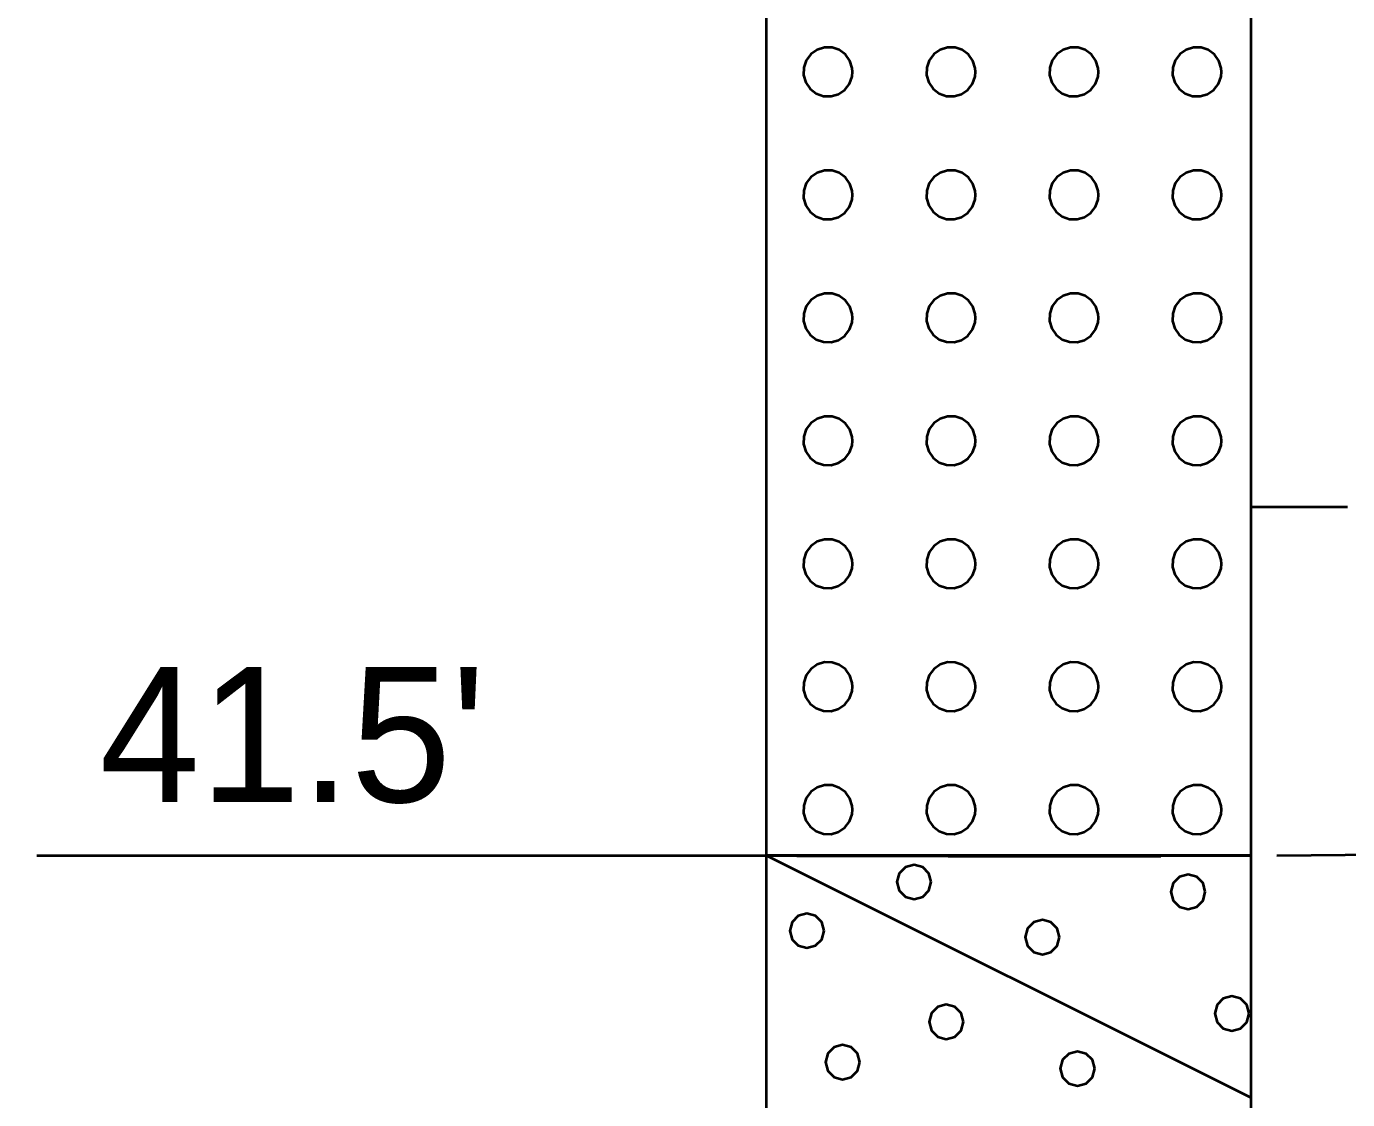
# Model space of a CAD drawing. Extents: x -582 to 653, y -817 to -3.
# Drawn here: x 123.72 to 130.54, y -232.6 to -227.06 of the extents above; entities that cross this region are included whole.
import ezdxf

# ---------------------------------------------------------------- set-up
doc = ezdxf.new("R2010")
doc.units = 0
doc.header["$LTSCALE"] = 0.4
doc.linetypes.add('LONG_DASHED', pattern=[7.5, 6, -1.5])
doc.layers.add('26', color=7, linetype='LONG_DASHED', lineweight=40)
doc.layers.add('27', color=7, linetype='Continuous', lineweight=40)

msp = doc.modelspace()

# ---------------------------------------------------------------- linework, layer by layer
at = {"layer": '26'}
msp.add_spline([(106.176, -231.3121), (123.7732, -231.343), (127.5406, -231.343), (130.0407, -231.343), (141.2906, -230.8935)], degree=3, dxfattribs=at)
at = {"layer": '27'}
for p, q in [((130.5406, -229.543), (130.0406, -229.543)), ((123.7732, -231.343), (127.5406, -231.343)), ((127.5407, -231.343), (130.0407, -232.593))]:
    msp.add_line(p, q, dxfattribs=at)
for points in [[(127.5406, -226.343), (130.0407, -226.343), (130.0407, -231.343), (127.5406, -231.343)], [(127.9853, -227.2955), (127.9837, -227.2757), (127.9716, -227.2381), (127.9484, -227.206), (127.9165, -227.1826), (127.879, -227.1701), (127.8395, -227.1697), (127.8017, -227.1816), (127.7694, -227.2044), (127.7457, -227.2361), (127.7329, -227.2735), (127.7322, -227.3131), (127.7437, -227.3509), (127.7663, -227.3834), (127.7978, -227.4074), (127.8351, -227.4205), (127.8746, -227.4215), (127.9126, -227.4104), (127.9452, -227.3881), (127.9695, -227.3568), (127.983, -227.3196)], [(128.6203, -227.2955), (128.6187, -227.2757), (128.6066, -227.2381), (128.5834, -227.206), (128.5515, -227.1826), (128.514, -227.1701), (128.4745, -227.1697), (128.4367, -227.1816), (128.4044, -227.2044), (128.3807, -227.2361), (128.3679, -227.2735), (128.3672, -227.3131), (128.3787, -227.3509), (128.4013, -227.3834), (128.4328, -227.4074), (128.4701, -227.4205), (128.5096, -227.4215), (128.5476, -227.4104), (128.5802, -227.3881), (128.6045, -227.3568), (128.618, -227.3196)], [(129.2553, -227.2955), (129.2537, -227.2757), (129.2416, -227.2381), (129.2184, -227.206), (129.1865, -227.1826), (129.149, -227.1701), (129.1095, -227.1697), (129.0717, -227.1816), (129.0394, -227.2044), (129.0157, -227.2361), (129.0029, -227.2735), (129.0022, -227.3131), (129.0137, -227.3509), (129.0363, -227.3834), (129.0678, -227.4074), (129.1051, -227.4205), (129.1446, -227.4215), (129.1826, -227.4104), (129.2152, -227.3881), (129.2395, -227.3568), (129.253, -227.3196)], [(129.8903, -227.2955), (129.8887, -227.2757), (129.8766, -227.2381), (129.8534, -227.206), (129.8215, -227.1826), (129.784, -227.1701), (129.7445, -227.1697), (129.7067, -227.1816), (129.6744, -227.2044), (129.6507, -227.2361), (129.6379, -227.2735), (129.6372, -227.3131), (129.6487, -227.3509), (129.6713, -227.3834), (129.7028, -227.4074), (129.7401, -227.4205), (129.7796, -227.4215), (129.8176, -227.4104), (129.8502, -227.3881), (129.8745, -227.3568), (129.888, -227.3196)], [(127.9853, -227.9305), (127.9837, -227.9107), (127.9716, -227.8731), (127.9484, -227.841), (127.9165, -227.8176), (127.879, -227.8051), (127.8395, -227.8047), (127.8017, -227.8166), (127.7694, -227.8394), (127.7457, -227.8711), (127.7329, -227.9085), (127.7322, -227.9481), (127.7437, -227.9859), (127.7663, -228.0184), (127.7978, -228.0424), (127.8351, -228.0555), (127.8746, -228.0565), (127.9126, -228.0454), (127.9452, -228.0231), (127.9695, -227.9918), (127.983, -227.9546)], [(128.6203, -227.9305), (128.6187, -227.9107), (128.6066, -227.8731), (128.5834, -227.841), (128.5515, -227.8176), (128.514, -227.8051), (128.4745, -227.8047), (128.4367, -227.8166), (128.4044, -227.8394), (128.3807, -227.8711), (128.3679, -227.9085), (128.3672, -227.9481), (128.3787, -227.9859), (128.4013, -228.0184), (128.4328, -228.0424), (128.4701, -228.0555), (128.5096, -228.0565), (128.5476, -228.0454), (128.5802, -228.0231), (128.6045, -227.9918), (128.618, -227.9546)], [(129.2553, -227.9305), (129.2537, -227.9107), (129.2416, -227.8731), (129.2184, -227.841), (129.1865, -227.8176), (129.149, -227.8051), (129.1095, -227.8047), (129.0717, -227.8166), (129.0394, -227.8394), (129.0157, -227.8711), (129.0029, -227.9085), (129.0022, -227.9481), (129.0137, -227.9859), (129.0363, -228.0184), (129.0678, -228.0424), (129.1051, -228.0555), (129.1446, -228.0565), (129.1826, -228.0454), (129.2152, -228.0231), (129.2395, -227.9918), (129.253, -227.9546)], [(129.8903, -227.9305), (129.8887, -227.9107), (129.8766, -227.8731), (129.8534, -227.841), (129.8215, -227.8176), (129.784, -227.8051), (129.7445, -227.8047), (129.7067, -227.8166), (129.6744, -227.8394), (129.6507, -227.8711), (129.6379, -227.9085), (129.6372, -227.9481), (129.6487, -227.9859), (129.6713, -228.0184), (129.7028, -228.0424), (129.7401, -228.0555), (129.7796, -228.0565), (129.8176, -228.0454), (129.8502, -228.0231), (129.8745, -227.9918), (129.888, -227.9546)], [(127.9853, -228.5655), (127.9837, -228.5457), (127.9716, -228.5081), (127.9484, -228.476), (127.9165, -228.4526), (127.879, -228.4401), (127.8395, -228.4397), (127.8017, -228.4516), (127.7694, -228.4744), (127.7457, -228.5061), (127.7329, -228.5435), (127.7322, -228.5831), (127.7437, -228.6209), (127.7663, -228.6534), (127.7978, -228.6774), (127.8351, -228.6905), (127.8746, -228.6915), (127.9126, -228.6804), (127.9452, -228.6581), (127.9695, -228.6268), (127.983, -228.5896)], [(128.6203, -228.5655), (128.6187, -228.5457), (128.6066, -228.5081), (128.5834, -228.476), (128.5515, -228.4526), (128.514, -228.4401), (128.4745, -228.4397), (128.4367, -228.4516), (128.4044, -228.4744), (128.3807, -228.5061), (128.3679, -228.5435), (128.3672, -228.5831), (128.3787, -228.6209), (128.4013, -228.6534), (128.4328, -228.6774), (128.4701, -228.6905), (128.5096, -228.6915), (128.5476, -228.6804), (128.5802, -228.6581), (128.6045, -228.6268), (128.618, -228.5896)], [(129.2553, -228.5655), (129.2537, -228.5457), (129.2416, -228.5081), (129.2184, -228.476), (129.1865, -228.4526), (129.149, -228.4401), (129.1095, -228.4397), (129.0717, -228.4516), (129.0394, -228.4744), (129.0157, -228.5061), (129.0029, -228.5435), (129.0022, -228.5831), (129.0137, -228.6209), (129.0363, -228.6534), (129.0678, -228.6774), (129.1051, -228.6905), (129.1446, -228.6915), (129.1826, -228.6804), (129.2152, -228.6581), (129.2395, -228.6268), (129.253, -228.5896)], [(129.8903, -228.5655), (129.8887, -228.5457), (129.8766, -228.5081), (129.8534, -228.476), (129.8215, -228.4526), (129.784, -228.4401), (129.7445, -228.4397), (129.7067, -228.4516), (129.6744, -228.4744), (129.6507, -228.5061), (129.6379, -228.5435), (129.6372, -228.5831), (129.6487, -228.6209), (129.6713, -228.6534), (129.7028, -228.6774), (129.7401, -228.6905), (129.7796, -228.6915), (129.8176, -228.6804), (129.8502, -228.6581), (129.8745, -228.6268), (129.888, -228.5896)], [(127.9853, -229.2005), (127.9837, -229.1807), (127.9716, -229.1431), (127.9484, -229.111), (127.9165, -229.0876), (127.879, -229.0751), (127.8395, -229.0747), (127.8017, -229.0866), (127.7694, -229.1094), (127.7457, -229.1411), (127.7329, -229.1785), (127.7322, -229.2181), (127.7437, -229.2559), (127.7663, -229.2884), (127.7978, -229.3124), (127.8351, -229.3255), (127.8746, -229.3265), (127.9126, -229.3154), (127.9452, -229.2931), (127.9695, -229.2618), (127.983, -229.2246)], [(128.6203, -229.2005), (128.6187, -229.1807), (128.6066, -229.1431), (128.5834, -229.111), (128.5515, -229.0876), (128.514, -229.0751), (128.4745, -229.0747), (128.4367, -229.0866), (128.4044, -229.1094), (128.3807, -229.1411), (128.3679, -229.1785), (128.3672, -229.2181), (128.3787, -229.2559), (128.4013, -229.2884), (128.4328, -229.3124), (128.4701, -229.3255), (128.5096, -229.3265), (128.5476, -229.3154), (128.5802, -229.2931), (128.6045, -229.2618), (128.618, -229.2246)], [(129.2553, -229.2005), (129.2537, -229.1807), (129.2416, -229.1431), (129.2184, -229.111), (129.1865, -229.0876), (129.149, -229.0751), (129.1095, -229.0747), (129.0717, -229.0866), (129.0394, -229.1094), (129.0157, -229.1411), (129.0029, -229.1785), (129.0022, -229.2181), (129.0137, -229.2559), (129.0363, -229.2884), (129.0678, -229.3124), (129.1051, -229.3255), (129.1446, -229.3265), (129.1826, -229.3154), (129.2152, -229.2931), (129.2395, -229.2618), (129.253, -229.2246)], [(129.8903, -229.2005), (129.8887, -229.1807), (129.8766, -229.1431), (129.8534, -229.111), (129.8215, -229.0876), (129.784, -229.0751), (129.7445, -229.0747), (129.7067, -229.0866), (129.6744, -229.1094), (129.6507, -229.1411), (129.6379, -229.1785), (129.6372, -229.2181), (129.6487, -229.2559), (129.6713, -229.2884), (129.7028, -229.3124), (129.7401, -229.3255), (129.7796, -229.3265), (129.8176, -229.3154), (129.8502, -229.2931), (129.8745, -229.2618), (129.888, -229.2246)], [(127.9853, -229.8355), (127.9837, -229.8157), (127.9716, -229.7781), (127.9484, -229.746), (127.9165, -229.7226), (127.879, -229.7101), (127.8395, -229.7097), (127.8017, -229.7216), (127.7694, -229.7444), (127.7457, -229.7761), (127.7329, -229.8135), (127.7322, -229.8531), (127.7437, -229.8909), (127.7663, -229.9234), (127.7978, -229.9474), (127.8351, -229.9605), (127.8746, -229.9615), (127.9126, -229.9504), (127.9452, -229.9281), (127.9695, -229.8968), (127.983, -229.8596)], [(128.6203, -229.8355), (128.6187, -229.8157), (128.6066, -229.7781), (128.5834, -229.746), (128.5515, -229.7226), (128.514, -229.7101), (128.4745, -229.7097), (128.4367, -229.7216), (128.4044, -229.7444), (128.3807, -229.7761), (128.3679, -229.8135), (128.3672, -229.8531), (128.3787, -229.8909), (128.4013, -229.9234), (128.4328, -229.9474), (128.4701, -229.9605), (128.5096, -229.9615), (128.5476, -229.9504), (128.5802, -229.9281), (128.6045, -229.8968), (128.618, -229.8596)], [(129.2553, -229.8355), (129.2537, -229.8157), (129.2416, -229.7781), (129.2184, -229.746), (129.1865, -229.7226), (129.149, -229.7101), (129.1095, -229.7097), (129.0717, -229.7216), (129.0394, -229.7444), (129.0157, -229.7761), (129.0029, -229.8135), (129.0022, -229.8531), (129.0137, -229.8909), (129.0363, -229.9234), (129.0678, -229.9474), (129.1051, -229.9605), (129.1446, -229.9615), (129.1826, -229.9504), (129.2152, -229.9281), (129.2395, -229.8968), (129.253, -229.8596)], [(129.8903, -229.8355), (129.8887, -229.8157), (129.8766, -229.7781), (129.8534, -229.746), (129.8215, -229.7226), (129.784, -229.7101), (129.7445, -229.7097), (129.7067, -229.7216), (129.6744, -229.7444), (129.6507, -229.7761), (129.6379, -229.8135), (129.6372, -229.8531), (129.6487, -229.8909), (129.6713, -229.9234), (129.7028, -229.9474), (129.7401, -229.9605), (129.7796, -229.9615), (129.8176, -229.9504), (129.8502, -229.9281), (129.8745, -229.8968), (129.888, -229.8596)], [(127.9853, -230.4705), (127.9837, -230.4507), (127.9716, -230.4131), (127.9484, -230.381), (127.9165, -230.3576), (127.879, -230.3451), (127.8395, -230.3447), (127.8017, -230.3566), (127.7694, -230.3794), (127.7457, -230.4111), (127.7329, -230.4485), (127.7322, -230.4881), (127.7437, -230.5259), (127.7663, -230.5584), (127.7978, -230.5824), (127.8351, -230.5955), (127.8746, -230.5965), (127.9126, -230.5854), (127.9452, -230.5631), (127.9695, -230.5318), (127.983, -230.4946)], [(128.6203, -230.4705), (128.6187, -230.4507), (128.6066, -230.4131), (128.5834, -230.381), (128.5515, -230.3576), (128.514, -230.3451), (128.4745, -230.3447), (128.4367, -230.3566), (128.4044, -230.3794), (128.3807, -230.4111), (128.3679, -230.4485), (128.3672, -230.4881), (128.3787, -230.5259), (128.4013, -230.5584), (128.4328, -230.5824), (128.4701, -230.5955), (128.5096, -230.5965), (128.5476, -230.5854), (128.5802, -230.5631), (128.6045, -230.5318), (128.618, -230.4946)], [(129.2553, -230.4705), (129.2537, -230.4507), (129.2416, -230.4131), (129.2184, -230.381), (129.1865, -230.3576), (129.149, -230.3451), (129.1095, -230.3447), (129.0717, -230.3566), (129.0394, -230.3794), (129.0157, -230.4111), (129.0029, -230.4485), (129.0022, -230.4881), (129.0137, -230.5259), (129.0363, -230.5584), (129.0678, -230.5824), (129.1051, -230.5955), (129.1446, -230.5965), (129.1826, -230.5854), (129.2152, -230.5631), (129.2395, -230.5318), (129.253, -230.4946)], [(129.8903, -230.4705), (129.8887, -230.4507), (129.8766, -230.4131), (129.8534, -230.381), (129.8215, -230.3576), (129.784, -230.3451), (129.7445, -230.3447), (129.7067, -230.3566), (129.6744, -230.3794), (129.6507, -230.4111), (129.6379, -230.4485), (129.6372, -230.4881), (129.6487, -230.5259), (129.6713, -230.5584), (129.7028, -230.5824), (129.7401, -230.5955), (129.7796, -230.5965), (129.8176, -230.5854), (129.8502, -230.5631), (129.8745, -230.5318), (129.888, -230.4946)], [(127.9853, -231.1055), (127.9837, -231.0857), (127.9716, -231.0481), (127.9484, -231.016), (127.9165, -230.9926), (127.879, -230.9801), (127.8395, -230.9797), (127.8017, -230.9916), (127.7694, -231.0144), (127.7457, -231.0461), (127.7329, -231.0835), (127.7322, -231.1231), (127.7437, -231.1609), (127.7663, -231.1934), (127.7978, -231.2174), (127.8351, -231.2305), (127.8746, -231.2315), (127.9126, -231.2204), (127.9452, -231.1981), (127.9695, -231.1668), (127.983, -231.1296)], [(128.6203, -231.1055), (128.6187, -231.0857), (128.6066, -231.0481), (128.5834, -231.016), (128.5515, -230.9926), (128.514, -230.9801), (128.4745, -230.9797), (128.4367, -230.9916), (128.4044, -231.0144), (128.3807, -231.0461), (128.3679, -231.0835), (128.3672, -231.1231), (128.3787, -231.1609), (128.4013, -231.1934), (128.4328, -231.2174), (128.4701, -231.2305), (128.5096, -231.2315), (128.5476, -231.2204), (128.5802, -231.1981), (128.6045, -231.1668), (128.618, -231.1296)], [(129.2553, -231.1055), (129.2537, -231.0857), (129.2416, -231.0481), (129.2184, -231.016), (129.1865, -230.9926), (129.149, -230.9801), (129.1095, -230.9797), (129.0717, -230.9916), (129.0394, -231.0144), (129.0157, -231.0461), (129.0029, -231.0835), (129.0022, -231.1231), (129.0137, -231.1609), (129.0363, -231.1934), (129.0678, -231.2174), (129.1051, -231.2305), (129.1446, -231.2315), (129.1826, -231.2204), (129.2152, -231.1981), (129.2395, -231.1668), (129.253, -231.1296)], [(129.8903, -231.1055), (129.8887, -231.0857), (129.8766, -231.0481), (129.8534, -231.016), (129.8215, -230.9926), (129.784, -230.9801), (129.7445, -230.9797), (129.7067, -230.9916), (129.6744, -231.0144), (129.6507, -231.0461), (129.6379, -231.0835), (129.6372, -231.1231), (129.6487, -231.1609), (129.6713, -231.1934), (129.7028, -231.2174), (129.7401, -231.2305), (129.7796, -231.2315), (129.8176, -231.2204), (129.8502, -231.1981), (129.8745, -231.1668), (129.888, -231.1296)], [(127.5406, -231.343), (130.0407, -231.343), (130.0407, -236.343), (127.5406, -236.343)], [(128.3913, -231.4793), (128.3794, -231.4348), (128.3469, -231.4023), (128.3024, -231.3904), (128.258, -231.4023), (128.2254, -231.4348), (128.2135, -231.4793), (128.2254, -231.5237), (128.258, -231.5563), (128.3024, -231.5682), (128.3469, -231.5563), (128.3794, -231.5237)], [(129.8062, -231.5302), (129.7943, -231.4858), (129.7617, -231.4532), (129.7173, -231.4413), (129.6728, -231.4532), (129.6403, -231.4858), (129.6284, -231.5302), (129.6403, -231.5747), (129.6728, -231.6072), (129.7173, -231.6191), (129.7617, -231.6072), (129.7943, -231.5747)], [(127.8383, -231.7311), (127.8263, -231.6866), (127.7938, -231.6541), (127.7494, -231.6422), (127.7049, -231.6541), (127.6724, -231.6866), (127.6605, -231.7311), (127.6724, -231.7755), (127.7049, -231.8081), (127.7494, -231.82), (127.7938, -231.8081), (127.8263, -231.7755)], [(129.0536, -231.7641), (129.0417, -231.7197), (129.0091, -231.6871), (128.9647, -231.6752), (128.9202, -231.6871), (128.8877, -231.7197), (128.8758, -231.7641), (128.8877, -231.8086), (128.9202, -231.8411), (128.9647, -231.853), (129.0091, -231.8411), (129.0417, -231.8086)], [(128.5578, -232.2014), (128.5459, -232.157), (128.5133, -232.1245), (128.4689, -232.1125), (128.4244, -232.1245), (128.3919, -232.157), (128.38, -232.2014), (128.3919, -232.2459), (128.4244, -232.2784), (128.4689, -232.2903), (128.5133, -232.2784), (128.5459, -232.2459)], [(130.0325, -232.1582), (130.0206, -232.1138), (129.988, -232.0812), (129.9436, -232.0693), (129.8991, -232.0812), (129.8666, -232.1138), (129.8547, -232.1582), (129.8666, -232.2027), (129.8991, -232.2352), (129.9436, -232.2471), (129.988, -232.2352), (130.0206, -232.2027)], [(128.0226, -232.4099), (128.0107, -232.3655), (127.9781, -232.3329), (127.9337, -232.321), (127.8892, -232.3329), (127.8567, -232.3655), (127.8448, -232.4099), (127.8567, -232.4544), (127.8892, -232.4869), (127.9337, -232.4988), (127.9781, -232.4869), (128.0107, -232.4544)], [(129.2354, -232.443), (129.2235, -232.3985), (129.1909, -232.366), (129.1465, -232.3541), (129.102, -232.366), (129.0695, -232.3985), (129.0576, -232.443), (129.0695, -232.4874), (129.102, -232.52), (129.1465, -232.5319), (129.1909, -232.52), (129.2235, -232.4874)]]:
    msp.add_lwpolyline(points, close=True, dxfattribs=at)

# ---------------------------------------------------------------- texts
msp.add_text("41.5'", height=0.6976, dxfattribs=at).set_placement((124.0972, -231.0665))

doc.saveas('drawing.dxf')
